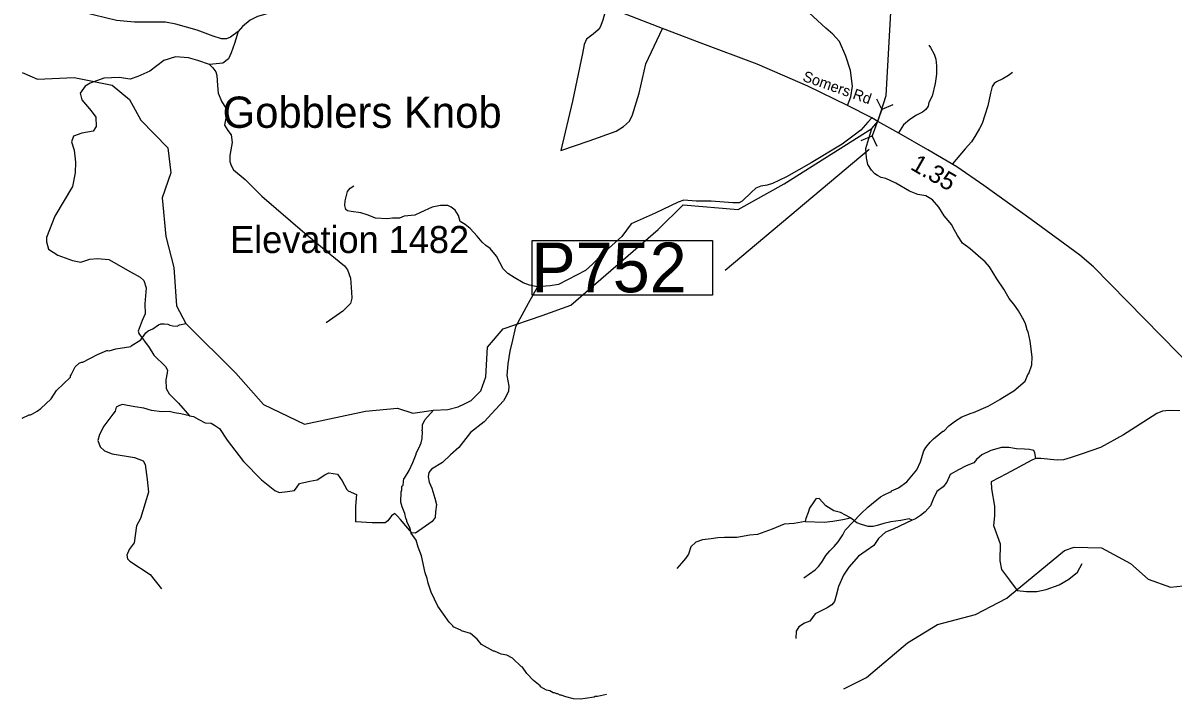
# Model space of a CAD drawing. Extents: x 1248224 to 1454986, y 825081 to 985870.
# Drawn here: x 1428299 to 1436386, y 869170 to 873927 of the extents above; entities that cross this region are included whole.
import ezdxf

# ---------------------------------------------------------------- set-up
doc = ezdxf.new("R2010")
doc.units = 0
for name, color, linetype in [('Exist Geographical Mountain Summit Elevation Number Label', 7, 'Continuous'), ('Exist Geographical Mountain Summit Label', 7, 'Continuous'), ('Exist Hydrographic Misc Water Feature', 7, 'Continuous'), ('Exist Road Non-System Type 51', 7, 'Continuous'), ('Exist Road Secondary Mileage Hundredths English Label', 7, 'Continuous'), ('Exist Road Secondary Structure Pipe CELL', 7, 'Continuous'), ('Exist Road Secondary Structure Pipe Number Label', 7, 'Continuous'), ('Exist Road Secondary Type 51 Attributed', 7, 'Continuous'), ('Exist Road Secondary Type 51 Label', 7, 'Continuous')]:
    doc.layers.add(name, color=color, linetype=linetype)

msp = doc.modelspace()

# ---------------------------------------------------------------- linework, layer by layer
at = {"layer": 'Exist Hydrographic Misc Water Feature'}
msp.add_line((1435216.7, 869879.5), (1435236.5, 869895.9), dxfattribs=at)
for points in [[(1428293.6, 873577.6), (1428400.6, 873532.8), (1428659.6, 873544), (1428925.6, 873489.5), (1429048.7, 873388.5), (1429128.6, 873242.4), (1429316.7, 873048.2), (1429338.6, 872873.8), (1429276.6, 872697.8), (1429304.6, 872424.7), (1429358.6, 872207), (1429378.6, 871937.3), (1429445.2, 871811.7), (1429794.7, 871462.8), (1429990.7, 871242.2), (1430279.6, 871105.1), (1430706.6, 871194.9), (1430931.7, 871216.7), (1431039.6, 871181.6), (1431185.7, 871203.2), (1431286.2, 871208.4), (1431358.5, 871226.5), (1431405, 871247.2), (1431449.6, 871271.8), (1431518.6, 871339.4), (1431553.7, 871437.2), (1431565.7, 871647.1), (1431676.6, 871776.2), (1431950.3, 871869.1), (1432151.8, 871941.5), (1432765.7, 872473.1), (1432941, 872648.2), (1433328.4, 872614.6), (1433651.3, 872795.5), (1434268.8, 873184.6), (1434310.9, 873234.9), (1434368.7, 873415.9), (1434406.7, 874084.7)], [(1433789.5, 870024.2), (1433870.7, 870080.3), (1433893.2, 870101.9), (1433917.9, 870133.2), (1433944.9, 870180.7), (1433973.7, 870214), (1434004.2, 870243.5), (1434031, 870276.8), (1434064.5, 870326.1), (1434080.7, 870357.8), (1434191.2, 870473.3), (1434240.2, 870520.3), (1434329.8, 870592.3), (1434354.1, 870607.7), (1434394.5, 870626.8), (1434404.6, 870628.6), (1434406.7, 870634.6), (1434456.8, 870656.2), (1434513.8, 870698.7), (1434584, 870782.6), (1434611.2, 870838.1), (1434634.9, 870915.6), (1434647.4, 870939.3), (1434678.2, 870978.7), (1434702.7, 871002.2), (1434767.8, 871054.6), (1434775.8, 871054.5), (1434810.3, 871091.4), (1434857, 871128.8), (1434902, 871155.7), (1434966.6, 871182.3), (1434982.7, 871186), (1435087.7, 871231.6), (1435168.7, 871277.8), (1435176.9, 871285.6), (1435266, 871339.7), (1435347.5, 871405.9), (1435368.6, 871457.5), (1435373, 871461.4), (1435394, 871520.9), (1435395.2, 871576.9), (1435381.7, 871689.3), (1435367, 871753.6), (1435359.4, 871769.8), (1435359.5, 871777.8), (1435348.2, 871810.1), (1435333.1, 871844.4), (1435327.2, 871852.5), (1435299.4, 871901.2), (1435275.1, 871939.8), (1435235.3, 871989.1), (1435197.5, 872053.5), (1435147.2, 872126.7), (1435095, 872211.9), (1435065.8, 872246.5), (1435034.3, 872271.2), (1434959.8, 872338.9), (1434906.2, 872378.5), (1434869.8, 872432.5), (1434837, 872489.7), (1434831.4, 872505.8), (1434776.9, 872571), (1434740.1, 872631.9), (1434695.2, 872682.9), (1434647.9, 872709.9), (1434592.1, 872719.2), (1434532.6, 872744.5), (1434437.8, 872799), (1434366.5, 872832.2), (1434334.8, 872841), (1434309, 872853.6), (1434289.3, 872866), (1434265.9, 872890.5), (1434240.7, 872931.1), (1434229.8, 872979.4), (1434227.1, 873043.4), (1434268.8, 873184.6)], [(1428294.2, 871146.8), (1428342.7, 871169.8), (1428350.7, 871169.6), (1428366.9, 871177.2), (1428399.3, 871196.5), (1428423.7, 871214), (1428497.2, 871282.4), (1428534.5, 871341.5), (1428632.5, 871435.4), (1428632.8, 871445.4), (1428638.8, 871451.2), (1428666.1, 871506.7), (1428694.7, 871534.1), (1428710.8, 871541.6), (1428718.8, 871541.5), (1428824, 871595.2), (1428888.6, 871621.7), (1428896.6, 871623.6), (1428904.6, 871621.4), (1428950.8, 871633.6), (1429057.1, 871650), (1429059.8, 871654.7), (1429128.2, 871698.4), (1429163.2, 871747.7), (1429179.5, 871761.4), (1429211.8, 871774.6), (1429252.4, 871803.7), (1429268.6, 871809.3), (1429292.6, 871810.9), (1429316.6, 871808.3), (1429332.4, 871799.9), (1429352.3, 871795.5), (1429384.3, 871794.8), (1429400.5, 871802.5), (1429445.2, 871811.7)], [(1435236.5, 869895.9), (1435623.8, 870216), (1435690.7, 870237.7), (1435882.7, 870233.9), (1436088.7, 870124.6), (1436211.8, 870013.7), (1436368.7, 869958.1), (1436502.7, 869971.8), (1436688.7, 870096.1), (1437300.8, 870700.9), (1437418.8, 870774.1), (1437620.8, 870842.3), (1437739.8, 870967.8), (1437791.8, 871065.4), (1437994.8, 871228.6), (1438212.8, 871273.5), (1438521.8, 871293.5), (1438772.8, 871363.9)], [(1431149.3, 869984.9), (1431141.6, 870019), (1431126.4, 870059.4), (1431101, 870178), (1431078, 870238.8), (1431063.5, 870288.9), (1431028.5, 870337.7), (1431021.2, 870369.9), (1430998.3, 870418.4), (1430998.5, 870426.4), (1430990.8, 870442.6), (1430983.5, 870474.8), (1430964.5, 870523.2), (1430957.2, 870555.3), (1430958.8, 870627.3), (1430963.2, 870643.2), (1430963.6, 870665.3), (1430965.8, 870671.2), (1430971.8, 870675.1), (1430976.8, 870723), (1430982.6, 870725.2), (1431014.9, 870779.3), (1431041.6, 870833.6), (1431064.6, 870893.1), (1431064.7, 870901.1), (1431085.6, 870940.6), (1431098.3, 870972.3), (1431106.9, 871004.2), (1431108.1, 871054.1), (1431104.2, 871060.3), (1431108.4, 871068.2), (1431109.1, 871100.2), (1431125.8, 871133.8), (1431185.7, 871203.2)], [(1432401.8, 869202.4), (1432339.6, 869187.9), (1432323.6, 869188.2), (1432315.5, 869184.4), (1432251.3, 869173.8), (1432219.2, 869170.4), (1432171.3, 869171.5), (1432115.6, 869184.8), (1432083.9, 869197.5), (1432075.9, 869197.7), (1432060.1, 869206), (1432052.1, 869206.2), (1432036.2, 869214.5), (1432028.2, 869214.7), (1432004.5, 869227.2), (1431980.7, 869231.7), (1431937.2, 869256.7), (1431934.9, 869262.4), (1431890.2, 869301.8), (1431843.3, 869350.8), (1431812.2, 869393.5), (1431804.3, 869397.7), (1431741.6, 869457.1), (1431702.1, 869477.9), (1431662.2, 869486.8), (1431614.7, 869507.8), (1431606.7, 869508), (1431543.5, 869541.5), (1431523.7, 869553.9), (1431492.5, 869590.6), (1431445.5, 869631.7), (1431381.8, 869649), (1431378.7, 869654.2), (1431324.5, 869678.3), (1431320.7, 869686.4), (1431297.2, 869710.9), (1431215.9, 869824.7), (1431169.9, 869921.7), (1431149.3, 869984.9)], [(1434070.7, 869242.7), (1434230.7, 869321.7), (1434518.7, 869565.4), (1434729.7, 869695.7), (1434997.7, 869765.8), (1435216.7, 869879.5)]]:
    msp.add_lwpolyline(points, dxfattribs=at)
at = {"layer": 'Exist Road Non-System Type 51'}
for points in [[(1434096.5, 873346), (1434121, 873407.1), (1434133.4, 873481.8), (1434119.2, 873592), (1434085.4, 873693.4), (1434041, 873796.5), (1433994.8, 873848.1), (1433945.1, 873890.8), (1433858, 873970.8), (1433824.4, 874001.7), (1433724.9, 874177.8), (1433563.2, 874522.7), (1433385.9, 874900.6), (1433369.9, 874941.5), (1433343.3, 875122.8), (1433359.4, 875143.2), (1433398.5, 875166.3), (1433441.2, 875180.5), (1433531.8, 875205.4), (1433579.8, 875212.5), (1433618.9, 875223.2), (1433665.1, 875257), (1433730.8, 875369)], [(1430490.2, 874337.9), (1430466.4, 874316.7), (1430391.4, 874220.7), (1430328.6, 874116), (1430304.1, 874079.3), (1430278, 874058.4), (1430213.4, 874035.7), (1430080.8, 874011.3), (1429948.2, 873972.9), (1429895.9, 873946.7), (1429841.8, 873901.3), (1429812.1, 873868.1)], [(1429812.1, 873868.1), (1429757.9, 873827.1), (1429729.5, 873816.5), (1429694.1, 873816.5), (1429637.3, 873834.2), (1429523.8, 873876.8), (1429374.7, 873919.5), (1429300.2, 873933.7), (1429200.9, 873933.7), (1429083.8, 873933.7), (1428956.1, 873944.3), (1428647.4, 874018.9), (1428448.7, 874047.3), (1428349.4, 874075.7), (1428218.1, 874157.3)], [(1432402.9, 874039.7), (1432376.8, 873946.5), (1432357.3, 873896.7), (1432344.8, 873878.9), (1432309.3, 873848.7), (1432261.5, 873812.5), (1432245.5, 873775.2), (1432233, 873712.9), (1432163.7, 873376.8), (1432082, 873030.1)], [(1429812.1, 873868.1), (1429786.8, 873783.9), (1429762, 873716.4), (1429744.2, 873673.8), (1429705.2, 873645.4), (1429609.4, 873634.8), (1429527.8, 873663.2), (1429464, 873680.9), (1429371.7, 873688), (1429290.1, 873663.2), (1429190.8, 873588.6), (1429105.6, 873549.6), (1429052.4, 873531.8), (1428974.3, 873542.5), (1428867.9, 873538.9), (1428772.1, 873503.4), (1428736.6, 873482.1), (1428701.1, 873432.4), (1428711.8, 873386.2), (1428779.2, 873308.1), (1428811.1, 873265.5), (1428814.7, 873198.1), (1428793.4, 873166.1), (1428711.8, 873151.9), (1428655, 873130.6), (1428640.8, 873091.5), (1428658.6, 873031.2), (1428669.2, 872947.5), (1428665.6, 872872.9), (1428647.9, 872777), (1428523.7, 872567.6), (1428463.4, 872418.4), (1428463.4, 872386.5), (1428477.6, 872336.8), (1428545, 872294.2), (1428647.9, 872255.1), (1428704.7, 872244.5), (1428768.5, 872265.8), (1428821.8, 872269.3), (1428903.4, 872262.2), (1429055.9, 872177), (1429122.8, 872138.8), (1429147.7, 872114), (1429165.4, 872064.3), (1429154.8, 871950.7), (1429157.9, 871881), (1429137.1, 871834.3), (1429108.5, 871759.4), (1429113.3, 871742.7), (1429185.8, 871644), (1429220.2, 871590.5), (1429301, 871509), (1429314.1, 871485.2), (1429314, 871465.6), (1429304.6, 871416.3), (1429305.8, 871354.4), (1429326, 871318.7), (1429393.7, 871252.1), (1429470.1, 871163.8)], [(1432082, 873030.1), (1432281, 873098.3), (1432469.4, 873165.9), (1432520.9, 873199.7), (1432563.5, 873237), (1432584.9, 873281.5), (1432632.8, 873432.6), (1432679, 873638.9), (1432796.3, 873888.2)], [(1434669.1, 873771.4), (1434680.8, 873755.1), (1434705.9, 873708.6), (1434719.1, 873672.3), (1434724.2, 873626.2), (1434723, 873566.2), (1434713.7, 873500.3), (1434692.1, 873412.7), (1434669.2, 873367.1), (1434664.6, 873341.2), (1434648.2, 873319.5), (1434623.8, 873300), (1434583.3, 873278.8), (1434536.7, 873247.7), (1434491.9, 873210.6), (1434456.9, 873155.1)], [(1429609.4, 873634.8), (1429633.6, 873610.8), (1429656.2, 873583.5), (1429662.1, 873557.3), (1429665.7, 873487.1), (1429671.6, 873433.6), (1429696.6, 873373), (1429723.9, 873331.3), (1429728.6, 873270.7), (1429716.8, 873208.8), (1429739.3, 873170.8), (1429763.1, 873139.9), (1429770.2, 873086.4), (1429752.4, 872993.6), (1429752.5, 872951.6), (1429763.2, 872924.3), (1429779.8, 872893.3), (1429861.8, 872826.7), (1429979.4, 872709), (1430282, 872448), (1430460.3, 872299.3), (1430559.8, 872219), (1430580, 872190.5), (1430601.4, 872131), (1430608.5, 872032.3), (1430612.1, 871990.7), (1430602.6, 871952.6), (1430547.9, 871900.3), (1430431.5, 871817.1)], [(1435257.6, 873577.8), (1435229.2, 873558.4), (1435188.6, 873533.2), (1435146.2, 873512), (1435129.9, 873500.3), (1435115.5, 873480.6), (1435102.6, 873432.8), (1435085, 873344.9), (1435063.6, 873279.3), (1435044.4, 873219.7), (1435025.7, 873184), (1434998.8, 873140.5), (1434970, 873091.1), (1434925, 873042), (1434836.8, 872935.7)], [(1434269.4, 873258.7), (1434241.4, 873228.3), (1434190.7, 873172.1), (1434060.1, 873073.8), (1433841, 872943.1), (1433668.2, 872844.8), (1433569.4, 872798.7), (1433532.7, 872786.8), (1433487.3, 872779.2), (1433452.8, 872764.1), (1433421.5, 872736), (1433355.6, 872672.3), (1433336.2, 872662.6), (1433289.8, 872662.6), (1433137.6, 872672.3), (1433034, 872672.3), (1432946.5, 872680.9), (1432906.1, 872665.2), (1432744.2, 872589.6), (1432576.8, 872515), (1432509.9, 872424.3), (1432369.6, 872297.9), (1432305.1, 872229.4), (1432255.5, 872185.1), (1432064.4, 872086.8), (1432006.6, 872078.6), (1431918.1, 872070)], [(1431918.1, 872070), (1431862.1, 872082.1), (1431816.9, 872099.9), (1431754, 872136.8), (1431707.6, 872164.1), (1431676.7, 872197.4), (1431628, 872286.6), (1431584, 872341.3), (1431553.1, 872360.4), (1431528.2, 872384.2), (1431493.7, 872427), (1431442.6, 872480.5), (1431409.6, 872508.4), (1431374, 872529.8), (1431360.9, 872572.6), (1431338.3, 872609.5), (1431311, 872632.1), (1431286, 872644), (1431234.9, 872642.8), (1431175.5, 872630.9), (1431094.7, 872594), (1431054.3, 872575), (1430980.6, 872569), (1430946.1, 872554.8), (1430897.4, 872553.6), (1430860.6, 872548.8), (1430777.4, 872553.6), (1430750.7, 872566.6), (1430718.6, 872576.2), (1430674.6, 872590.4), (1430605.7, 872601.1), (1430580.7, 872605.9), (1430570, 872615.4), (1430562.9, 872643.9), (1430564.1, 872676.1), (1430574.8, 872714.1), (1430580.7, 872741.5), (1430600.9, 872765.2), (1430625.9, 872780.7)], [(1431918.1, 872070), (1431851.2, 871954.4), (1431762.7, 871789.1), (1431742.2, 871696.2), (1431723.8, 871617.4), (1431707.6, 871528.8), (1431701.2, 871446.2), (1431715.3, 871370.6), (1431714.2, 871336.1), (1431696.9, 871300.4), (1431677.5, 871269.1), (1431541.5, 871121.1), (1431445.6, 871045.2), (1431364.6, 870939.3), (1431306.3, 870887.5), (1431250.2, 870835.6), (1431172.5, 870787), (1431153.1, 870763.2), (1431148.8, 870734.1), (1431155.2, 870695.2), (1431174.7, 870653.1), (1431194.3, 870582.6), (1431206.2, 870538.3), (1431200.8, 870486.4), (1431196.5, 870447.5), (1431176, 870420.5), (1431059.4, 870337.4), (1431034.5, 870340.6), (1430990.3, 870389.2), (1430953.6, 870432.4), (1430933.1, 870457.3), (1430913.7, 870475.6), (1430889.9, 870458.4), (1430864, 870424.9), (1430846.7, 870409.7), (1430755, 870409.7), (1430637.3, 870417.3)], [(1429470.1, 871163.8), (1429409.7, 871176.6), (1429363.4, 871183.7), (1429327.7, 871194.4), (1429274.2, 871190.9), (1429202.9, 871201.6), (1429149.5, 871215.8), (1429085.3, 871226.5), (1429021.1, 871237.2), (1428999.7, 871243.8), (1428977.1, 871236.6), (1428954.6, 871223.6), (1428947.4, 871195), (1428929.6, 871173.6), (1428866.6, 871090.4), (1428836.9, 871032.1), (1428826.2, 870990.5), (1428841.7, 870945.3), (1428872.6, 870916.7), (1428926, 870896.5), (1429082.9, 870869.2), (1429143.5, 870845.4), (1429159, 870821.6), (1429173.2, 870715.7), (1429182.5, 870624.9), (1429125.4, 870439.4), (1429096.9, 870388.3), (1429081.4, 870269.3), (1429044.9, 870222.6), (1429029.4, 870183.3), (1429033, 870157.1), (1429050.8, 870140.5), (1429193.4, 870046.5), (1429271.9, 869946)], [(1436433.7, 871198), (1436359.6, 871200.7), (1436312.9, 871195.2), (1436271.7, 871178.8), (1436181.1, 871121.1), (1436038.3, 871030.4), (1435876.3, 870939.7), (1435747.3, 870895.8), (1435662.2, 870868.3), (1435615.5, 870854.5), (1435571.6, 870851.8), (1435456.3, 870862.8), (1435421.3, 870861.8), (1435393.1, 870851.8), (1435214.6, 870755.6), (1435108.3, 870698.3), (1435111.1, 870648.8), (1435130.3, 870528), (1435130.3, 870459.3), (1435124.8, 870390.6), (1435171.5, 870261.4), (1435168.7, 870143.3), (1435179.7, 870082.8), (1435237.4, 870005.9), (1435289.5, 869934.5), (1435355.4, 869926.2), (1435429.6, 869926.2), (1435495.5, 869940), (1435586.1, 869972.9), (1435654.7, 870014.2), (1435715.1, 870063.6), (1435748.1, 870124.1)], [(1429470.1, 871163.8), (1429498.2, 871158.6), (1429536.2, 871137.2), (1429580.2, 871114.6), (1429623, 871111), (1429645.6, 871096.7), (1429681.2, 871074.1), (1429734.7, 870990.9), (1429848.8, 870842.2), (1429977.1, 870712.6), (1430069.3, 870637.8), (1430101.4, 870623.6), (1430158.4, 870630.7), (1430208.3, 870637.8), (1430226.2, 870662.8), (1430244, 870687.8), (1430315.3, 870702.1), (1430368.8, 870712.8), (1430422.2, 870748.4), (1430450.8, 870762.7), (1430511.4, 870752), (1430543.5, 870705.6), (1430575.6, 870645), (1430586.2, 870634.3), (1430643.3, 870609.3), (1430636.2, 870527.2), (1430637.3, 870417.3)], [(1435421.3, 870861.8), (1435415.8, 870901.6), (1435407.6, 870918.1), (1435377.4, 870926.4), (1435341.7, 870929.1), (1435286.8, 870931.8), (1435231.9, 870940.1), (1435179.7, 870940.1), (1435105.6, 870918.1), (1435042.4, 870887.9), (1435004, 870854.9), (1434984.8, 870832.9), (1434932.6, 870811), (1434877.7, 870783.5), (1434820.1, 870750.5), (1434795.3, 870695.6), (1434770.6, 870662.6), (1434726.7, 870629.6), (1434699.2, 870577.4), (1434680, 870530.7), (1434644.3, 870486.7), (1434611.4, 870462), (1434575.7, 870437.3), (1434551, 870429)], [(1434118.3, 870444.1), (1434047, 870482.5), (1434000.3, 870493.5), (1433945.4, 870529.2), (1433898.7, 870581.4), (1433874, 870578.7), (1433860.3, 870556.7), (1433830.1, 870512.7), (1433821.8, 870482.5), (1433805.3, 870441.3), (1433799.9, 870419.3)], [(1433799.9, 870419.3), (1433723, 870405.6), (1433651.6, 870400.1), (1433566.5, 870364.4), (1433464.9, 870328.7), (1433410, 870323.2), (1433319.4, 870306.7), (1433231.5, 870306.7), (1433184.8, 870303.9), (1433138.2, 870298.4), (1433077.8, 870290.2), (1433031.1, 870273.7), (1432995.4, 870240.7), (1432978.9, 870188.5), (1432957, 870158.3), (1432929.5, 870125.3), (1432896.6, 870089.6)], [(1434551, 870429), (1434419.2, 870365.8), (1434364.3, 870343.9), (1434314.9, 870299.9), (1434301.1, 870277.9), (1434281.9, 870250.5), (1434174.8, 870176.3), (1434107.1, 870097.3), (1434068.7, 870042.3), (1434033, 869962.7), (1434016.5, 869899.5), (1434005.5, 869855.5), (1433986.3, 869833.5), (1433953.4, 869811.5), (1433871, 869770.3), (1433832.8, 869718.7), (1433794.4, 869705), (1433755.9, 869677.5), (1433736.7, 869647.3), (1433734, 869595.1)], [(1433799.9, 870419.3), (1433934.4, 870413.8), (1433994.8, 870422.1), (1434063.4, 870433.1), (1434118.3, 870444.1)], [(1434551, 870429), (1434530.2, 870438.6), (1434472.5, 870427.6), (1434401.1, 870416.6), (1434351.7, 870405.6), (1434305, 870391.9), (1434277.6, 870383.6), (1434241.9, 870383.6), (1434195.2, 870397.3), (1434162.3, 870411.1), (1434118.3, 870444.1)]]:
    msp.add_lwpolyline(points, dxfattribs=at)
at = {"layer": 'Exist Road Secondary Structure Pipe CELL'}
for p, q in [((1434302.3, 873393.5), (1434339, 873318.7)), ((1434339, 873318.7), (1434269.8, 873132.8)), ((1434415.6, 873351.3), (1434339, 873318.7)), ((1434193.2, 873100.2), (1434269.8, 873132.8)), ((1434306.5, 873058.1), (1434269.8, 873132.8))]:
    msp.add_line(p, q, dxfattribs=at)
at = {"layer": 'Exist Road Secondary Structure Pipe Number Label'}
msp.add_line((1434249.1, 873035.8), (1433236.9, 872186.2), dxfattribs=at)
msp.add_lwpolyline([(1431880.7, 872396.2), (1433146.9, 872396.2), (1433146.9, 872012.3), (1431880.7, 872012.3)], close=True, dxfattribs=at)
at = {"layer": 'Exist Road Secondary Type 51 Attributed'}
msp.add_lwpolyline([(1437020.5, 870994), (1435828.3, 872210.7), (1435732.2, 872292.9), (1435388.8, 872545.4), (1435055, 872783.3), (1434865.8, 872915.4), (1434662.2, 873035.6), (1434457.4, 873152), (1434310.9, 873234.9), (1434269.4, 873258.7), (1434096.5, 873346), (1433819.3, 873481.9), (1433462.1, 873636.8), (1433061.3, 873787.7), (1432796.3, 873888.2), (1432402.9, 874039.7)], dxfattribs=at)

# ---------------------------------------------------------------- texts
at = {"layer": 'Exist Geographical Mountain Summit Elevation Number Label'}
msp.add_text('Elevation 1482', height=190, dxfattribs=at).set_placement((1429755.1, 872308.5))
at = {"layer": 'Exist Geographical Mountain Summit Label'}
msp.add_text('Gobblers Knob', height=220, dxfattribs=at).set_placement((1429702.7, 873189.4))
at = {"layer": 'Exist Road Secondary Mileage Hundredths English Label'}
msp.add_text('1.35', height=125, rotation=330.13416, dxfattribs=at).set_placement((1434532.2, 872901.6))
at = {"layer": 'Exist Road Secondary Structure Pipe Number Label'}
msp.add_text('P752', height=350, dxfattribs=at).set_placement((1431873.6, 872032.1))
at = {"layer": 'Exist Road Secondary Type 51 Label'}
msp.add_text('Somers Rd', height=75, rotation=340.49444, dxfattribs=at).set_placement((1433776.4, 873521.4))

doc.saveas('drawing.dxf')
